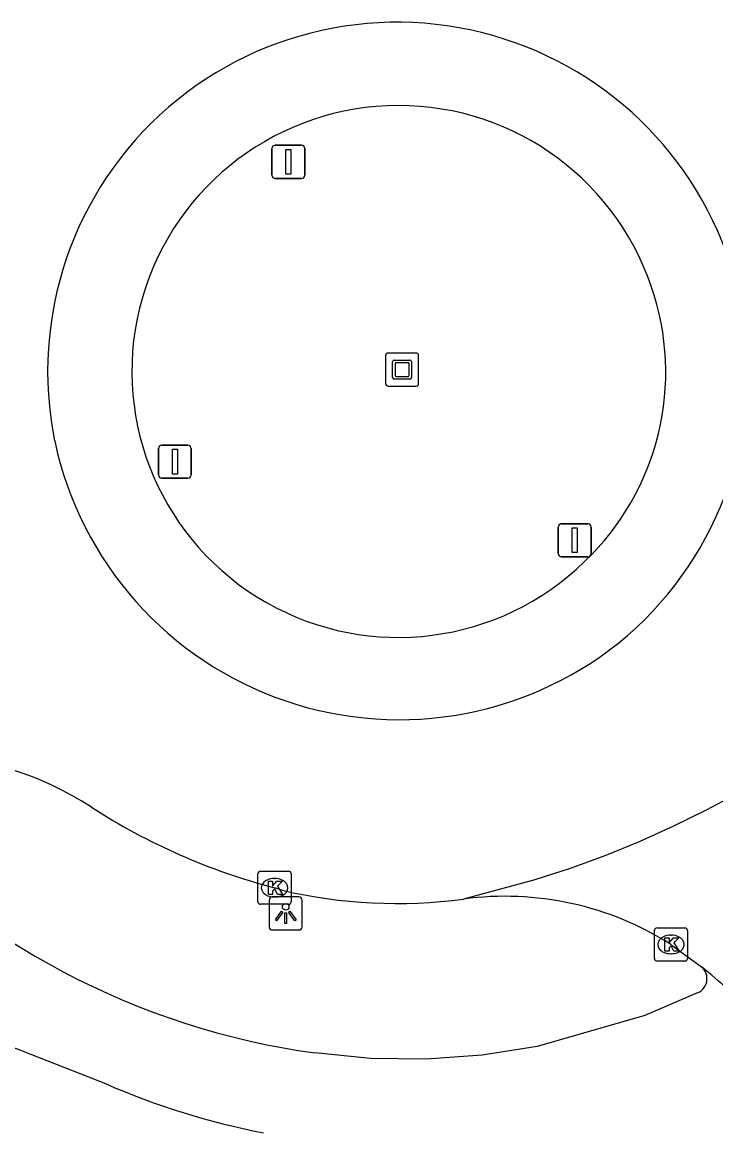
# Model space of a CAD drawing. Extents: x 158797 to 159887, y 384318 to 385255.
# Drawn here: x 159331.4 to 159352.35, y 384517.18 to 384550.76 of the extents above; entities that cross this region are included whole.
import ezdxf

# ---------------------------------------------------------------- set-up
doc = ezdxf.new("R2010")
doc.units = 0
for name, color, linetype in [('IMGEO_Fietspad_gesloten', 7, 'Continuous'), ('IMGEO_Kolk', 7, 'Continuous'), ('IMGEO_Kunstobject', 7, 'Continuous'), ('IMGEO_Lichtpunt', 7, 'Continuous'), ('IMGEO_Rijbaan_lokaal_gesloten', 7, 'Continuous'), ('IMGEO_Verkeersbordpaal', 7, 'Continuous'), ('IMGEO_Verkeerseiland_gesloten', 7, 'Continuous')]:
    doc.layers.add(name, color=color, linetype=linetype)

msp = doc.modelspace()

# ---------------------------------------------------------------- linework, layer by layer
at = {"layer": 'IMGEO_Fietspad_gesloten'}
for points in [[(159351.755, 384521.395), (159350.208, 384520.726), (159346.961, 384519.786), (159345.292, 384519.525), (159343.606, 384519.405), (159341.917, 384519.429), (159340.235, 384519.594)], [(159331.398, 384519.656), (159333.91, 384518.666)]]:
    msp.add_lwpolyline(points, dxfattribs=at)
for centre, radius, start, end in [((159343.377, 384542.306), 22.928, 222.0204, 262.1245), ((159351.624, 384521.842), 0.466, 286.3682, 49.364), ((159328.722, 384512.479), 7.66, 69.5551, 95.441), ((159343.101, 384539.782), 23.03, 246.478, 258.9473)]:
    msp.add_arc(centre, radius, start, end, dxfattribs=at)
at = {"layer": 'IMGEO_Kolk'}
for p, q in [((159338.521, 384524.164), (159338.521, 384525.016)), ((159338.596, 384525.09), (159339.448, 384525.09)), ((159339.009, 384524.87), (159339.034, 384524.87)), ((159339.522, 384525.016), (159339.522, 384524.164)), ((159339.032, 384524.31), (159339.007, 384524.31)), ((159339.448, 384524.09), (159338.596, 384524.09)), ((159350.499, 384522.448), (159350.499, 384523.3)), ((159350.574, 384523.374), (159351.426, 384523.374)), ((159350.987, 384523.154), (159351.012, 384523.154)), ((159351.5, 384523.3), (159351.5, 384522.448)), ((159351.01, 384522.594), (159350.985, 384522.594)), ((159351.426, 384522.374), (159350.574, 384522.374))]:
    msp.add_line(p, q, dxfattribs=at)
for points in [[(159338.521, 384524.164), (159338.521, 384525.016)], [(159338.596, 384525.09), (159339.448, 384525.09)], [(159339.522, 384525.016), (159339.522, 384524.164)], [(159338.842, 384524.79), (159338.965, 384524.79), (159338.965, 384524.639), (159339.095, 384524.79), (159339.259, 384524.79), (159339.113, 384524.639), (159339.266, 384524.39), (159339.114, 384524.39), (159339.029, 384524.554), (159338.965, 384524.487), (159338.965, 384524.39), (159338.842, 384524.39), (159338.842, 384524.79)], [(159339.448, 384524.09), (159338.596, 384524.09)], [(159350.499, 384522.448), (159350.499, 384523.3)], [(159350.574, 384523.374), (159351.426, 384523.374)], [(159351.5, 384523.3), (159351.5, 384522.448)], [(159350.82, 384523.074), (159350.943, 384523.074), (159350.943, 384522.923), (159351.073, 384523.074), (159351.237, 384523.074), (159351.091, 384522.923), (159351.244, 384522.674), (159351.092, 384522.674), (159351.007, 384522.838), (159350.943, 384522.771), (159350.943, 384522.674), (159350.82, 384522.674), (159350.82, 384523.074)], [(159351.426, 384522.374), (159350.574, 384522.374)]]:
    msp.add_lwpolyline(points, dxfattribs=at)
for centre, start, end in [((159338.598, 384525.014), 91.552, 178.448), ((159338.598, 384525.014), 91.552, 178.448), ((159339.446, 384525.014), 1.552, 88.448), ((159339.446, 384525.014), 1.552, 88.448), ((159338.598, 384524.166), 181.552, 268.448), ((159338.598, 384524.166), 181.552, 268.448), ((159339.446, 384524.166), 271.552, 358.448), ((159339.446, 384524.166), 271.552, 358.448), ((159350.576, 384523.298), 91.552, 178.448), ((159350.576, 384523.298), 91.552, 178.448), ((159351.424, 384523.298), 1.552, 88.448), ((159351.424, 384523.298), 1.552, 88.448), ((159350.576, 384522.45), 181.552, 268.448), ((159350.576, 384522.45), 181.552, 268.448), ((159351.424, 384522.45), 271.552, 358.448), ((159351.424, 384522.45), 271.552, 358.448)]:
    msp.add_arc(centre, 0.0765, start, end, dxfattribs=at)
for centre, major_axis, ratio, start_param, end_param in [((159339.008, 384524.59), (-0.387, 0.002), 0.722429, 4.712389, 7.853982), ((159339.033, 384524.59), (-0.39, 0.002), 0.717154, 1.570796, 4.712389), ((159350.986, 384522.874), (-0.387, 0.002), 0.722429, 4.712389, 7.853982), ((159351.011, 384522.874), (-0.39, 0.002), 0.717154, 1.570796, 4.712389)]:
    msp.add_ellipse(centre, major_axis=major_axis, ratio=ratio, start_param=start_param, end_param=end_param, dxfattribs=at)
at = {"layer": 'IMGEO_Kunstobject'}
for p, q in [((159342.377, 384540.675), (159342.377, 384539.834)), ((159342.377, 384540.675), (159342.377, 384539.834)), ((159343.293, 384540.759), (159342.452, 384540.759)), ((159343.293, 384540.759), (159342.452, 384540.759)), ((159343.377, 384539.843), (159343.377, 384540.684)), ((159343.377, 384539.843), (159343.377, 384540.684)), ((159342.591, 384540.023), (159342.591, 384540.497)), ((159342.641, 384540.547), (159343.115, 384540.547)), ((159342.671, 384540.447), (159342.671, 384540.073)), ((159343.065, 384540.467), (159342.691, 384540.467)), ((159343.085, 384540.073), (159343.085, 384540.447)), ((159343.165, 384540.497), (159343.165, 384540.023)), ((159343.115, 384539.973), (159342.641, 384539.973)), ((159342.691, 384540.053), (159343.065, 384540.053)), ((159342.461, 384539.759), (159343.302, 384539.759)), ((159342.461, 384539.759), (159343.302, 384539.759))]:
    msp.add_line(p, q, dxfattribs=at)
for centre, radius, start, end in [((159342.455, 384540.681), 0.0779, 92.4484, 184.2845), ((159342.455, 384540.681), 0.0779, 92.4484, 184.2845), ((159343.299, 384540.681), 0.0779, 2.4484, 94.2845), ((159343.299, 384540.681), 0.0779, 2.4484, 94.2845), ((159342.641, 384540.497), 0.05, 90, 180), ((159342.691, 384540.447), 0.02, 90, 180), ((159343.065, 384540.447), 0.02, 360, 90), ((159343.115, 384540.497), 0.05, 360, 90), ((159342.641, 384540.023), 0.05, 180, 270), ((159342.691, 384540.073), 0.02, 180, 270), ((159343.065, 384540.073), 0.02, 270, 0), ((159343.115, 384540.023), 0.05, 270, 0), ((159342.455, 384539.837), 0.0779, 182.4484, 274.2845), ((159342.455, 384539.837), 0.0779, 182.4484, 274.2845), ((159343.299, 384539.837), 0.0779, 272.4484, 4.2845), ((159343.299, 384539.837), 0.0779, 272.4484, 4.2845)]:
    msp.add_arc(centre, radius, start, end, dxfattribs=at)
at = {"layer": 'IMGEO_Lichtpunt'}
for p, q in [((159338.86, 384524.216), (159338.86, 384523.409)), ((159338.86, 384524.216), (159338.86, 384523.409)), ((159339.762, 384524.311), (159338.954, 384524.311)), ((159339.762, 384524.311), (159338.954, 384524.311)), ((159339.856, 384523.409), (159339.856, 384524.216)), ((159339.856, 384523.409), (159339.856, 384524.216)), ((159338.954, 384523.315), (159339.762, 384523.315)), ((159338.954, 384523.315), (159339.762, 384523.315))]:
    msp.add_line(p, q, dxfattribs=at)
for points in [[(159339.234, 384523.88), (159339.273, 384523.852), (159339.085, 384523.59), (159339.047, 384523.617), (159339.234, 384523.88)], [(159339.336, 384523.832), (159339.383, 384523.832), (159339.383, 384523.51), (159339.336, 384523.51), (159339.336, 384523.832)], [(159339.446, 384523.852), (159339.484, 384523.879), (159339.671, 384523.617), (159339.632, 384523.589), (159339.446, 384523.852)]]:
    msp.add_lwpolyline(points, dxfattribs=at)
msp.add_circle((159339.359, 384524.014), 0.0994, dxfattribs=at)
for centre, start, end in [((159338.954, 384524.216), 90, 180), ((159338.954, 384524.216), 90, 180), ((159339.762, 384524.216), 0, 90), ((159339.762, 384524.216), 0, 90), ((159338.954, 384523.409), 180, 270), ((159338.954, 384523.409), 180, 270), ((159339.762, 384523.409), 270, 0), ((159339.762, 384523.409), 270, 360)]:
    msp.add_arc(centre, 0.0946, start, end, dxfattribs=at)
at = {"layer": 'IMGEO_Rijbaan_lokaal_gesloten'}
for points in [[(159354.123, 384528.096), (159353.498, 384527.723), (159353.047, 384527.464), (159352.062, 384526.933), (159351.06, 384526.438), (159350.04, 384525.979), (159349.004, 384525.557), (159347.954, 384525.172), (159346.891, 384524.825), (159344.731, 384524.245)], [(159339.248, 384524.514), (159339.022, 384524.59)], [(159351, 384522.874), (159351.927, 384522.195)]]:
    msp.add_lwpolyline(points, dxfattribs=at)
for centre, radius, start, end in [((159342.723, 384540.206), 10.557, 70.2259, 191.4927), ((159342.733, 384540.182), 10.577, 311.143, 70.3202), ((159342.787, 384540.312), 10.64, 191.9836, 310.4648), ((159328.047, 384518.609), 10.026, 57.105, 88.4907), ((159343.809, 384542.944), 18.968, 237.0514, 255.3836), ((159342.725, 384539.377), 15.264, 256.8319, 277.5506), ((159345.996, 384515.009), 9.322, 57.5306, 97.7972), ((159341.57, 384509.315), 16.528, 47.5185, 51.1969)]:
    msp.add_arc(centre, radius, start, end, dxfattribs=at)
at = {"layer": 'IMGEO_Verkeersbordpaal'}
for p, q in [((159339.045, 384547.041), (159339.835, 384547.041)), ((159339.835, 384547.041), (159339.045, 384547.041)), ((159338.945, 384546.141), (159338.945, 384546.941)), ((159338.945, 384546.941), (159338.945, 384546.141)), ((159339.935, 384546.941), (159339.935, 384546.141)), ((159339.935, 384546.141), (159339.935, 384546.941)), ((159339.835, 384546.041), (159339.045, 384546.041)), ((159339.045, 384546.041), (159339.835, 384546.041)), ((159335.615, 384537.973), (159336.405, 384537.973)), ((159336.405, 384537.973), (159335.615, 384537.973)), ((159335.515, 384537.073), (159335.515, 384537.873)), ((159335.515, 384537.873), (159335.515, 384537.073)), ((159336.505, 384537.873), (159336.505, 384537.073)), ((159336.505, 384537.073), (159336.505, 384537.873)), ((159336.405, 384536.973), (159335.615, 384536.973)), ((159335.615, 384536.973), (159336.405, 384536.973)), ((159347.697, 384535.598), (159348.487, 384535.598)), ((159348.487, 384535.598), (159347.697, 384535.598)), ((159347.597, 384534.698), (159347.597, 384535.498)), ((159347.597, 384535.498), (159347.597, 384534.698)), ((159348.587, 384535.498), (159348.587, 384534.698)), ((159348.587, 384534.698), (159348.587, 384535.498)), ((159348.487, 384534.598), (159347.697, 384534.598)), ((159347.697, 384534.598), (159348.487, 384534.598))]:
    msp.add_line(p, q, dxfattribs=at)
for points in [[(159339.365, 384546.916), (159339.515, 384546.916), (159339.515, 384546.166), (159339.365, 384546.166), (159339.365, 384546.916)], [(159335.935, 384537.848), (159336.085, 384537.848), (159336.085, 384537.098), (159335.935, 384537.098), (159335.935, 384537.848)], [(159348.017, 384535.473), (159348.167, 384535.473), (159348.167, 384534.723), (159348.017, 384534.723), (159348.017, 384535.473)]]:
    msp.add_lwpolyline(points, dxfattribs=at)
for centre, start, end in [((159339.045, 384546.941), 90, 180), ((159339.045, 384546.941), 90, 180), ((159339.835, 384546.941), 0, 90), ((159339.835, 384546.941), 360, 90), ((159339.045, 384546.141), 180, 270), ((159339.045, 384546.141), 180, 270), ((159339.835, 384546.141), 270, 0), ((159339.835, 384546.141), 270, 0), ((159335.615, 384537.873), 90, 180), ((159335.615, 384537.873), 90, 180), ((159336.405, 384537.873), 0, 90), ((159336.405, 384537.873), 360, 90), ((159335.615, 384537.073), 180, 270), ((159335.615, 384537.073), 180, 270), ((159336.405, 384537.073), 270, 0), ((159336.405, 384537.073), 270, 0), ((159347.697, 384535.498), 90, 180), ((159347.697, 384535.498), 90, 180), ((159348.487, 384535.498), 0, 90), ((159348.487, 384535.498), 360, 90), ((159347.697, 384534.698), 180, 270), ((159347.697, 384534.698), 180, 270), ((159348.487, 384534.698), 270, 0), ((159348.487, 384534.698), 270, 0)]:
    msp.add_arc(centre, 0.1, start, end, dxfattribs=at)
at = {"layer": 'IMGEO_Verkeerseiland_gesloten'}
for centre, radius, start, end in [((159342.77, 384540.178), 8.066, 18.8189, 166.0615), ((159342.933, 384540.182), 7.911, 313.6159, 19.1746), ((159342.761, 384540.21), 8.05, 166.2659, 314.3609)]:
    msp.add_arc(centre, radius, start, end, dxfattribs=at)

doc.saveas('drawing.dxf')
